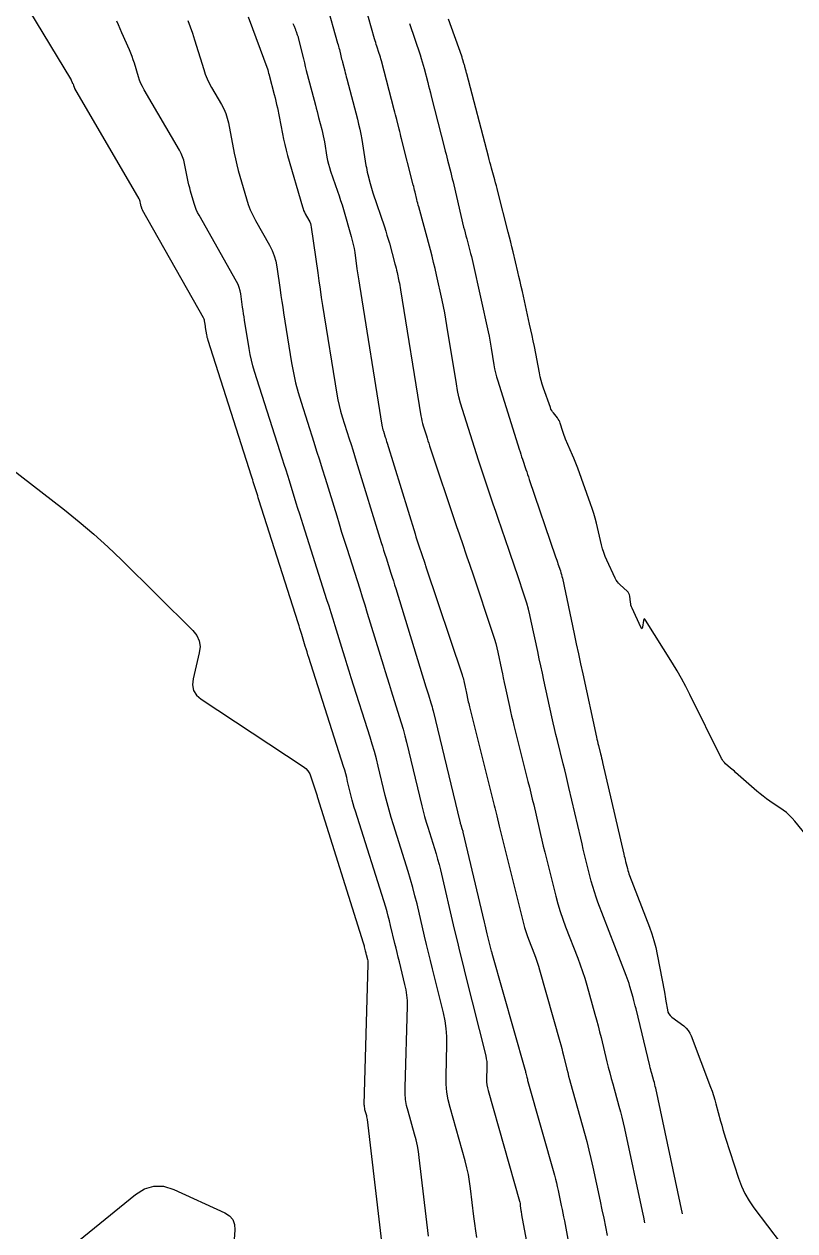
# Model space of a CAD drawing. Extents: x 658976 to 668726, y 639543 to 647196.
# Drawn here: x 661636.1 to 661716.9, y 642247.3 to 642373.8 of the extents above; entities that cross this region are included whole.
import ezdxf

# ---------------------------------------------------------------- set-up
doc = ezdxf.new("R2010")
doc.units = 0
doc.layers.add('Ex_Major Contours', color=7, linetype='Continuous')
doc.layers.add('Ex_Minor Contours', color=7, linetype='Continuous')

msp = doc.modelspace()

# ---------------------------------------------------------------- linework, layer by layer
at = {"layer": 'Ex_Major Contours'}
for points in [[(661705.1, 642249.11), (661702.28, 642262.26), (661702.24, 642262.46), (661702.19, 642262.65), (661702.14, 642262.85), (661702.09, 642263.04), (661701.87, 642263.82), (661701.82, 642264.01), (661701.76, 642264.21), (661701.71, 642264.4), (661701.67, 642264.6), (661700.22, 642270.59), (661700.14, 642270.89), (661700.07, 642271.18), (661699.99, 642271.47), (661699.91, 642271.77), (661699.58, 642272.94), (661699.49, 642273.23), (661699.4, 642273.52), (661699.3, 642273.8), (661699.19, 642274.09), (661696.23, 642281.75), (661696.03, 642282.29), (661695.85, 642282.84), (661695.68, 642283.39), (661695.53, 642283.95), (661694.97, 642286.2), (661694.83, 642286.76), (661694.69, 642287.33), (661694.56, 642287.89), (661694.43, 642288.45), (661693.19, 642293.79), (661693.04, 642294.41), (661692.9, 642295.02), (661692.75, 642295.64), (661692.59, 642296.25), (661691.98, 642298.71), (661691.82, 642299.32), (661691.68, 642299.94), (661691.53, 642300.55), (661691.4, 642301.17), (661690.57, 642305.02), (661690.4, 642305.77), (661690.24, 642306.51), (661690.08, 642307.26), (661689.93, 642308.01), (661689.24, 642311.22), (661689.1, 642311.85), (661688.94, 642312.47), (661688.76, 642313.09), (661688.57, 642313.71), (661687.75, 642316.15), (661687.54, 642316.76), (661687.34, 642317.37), (661687.13, 642317.98), (661686.92, 642318.59), (661685.77, 642321.97), (661685.52, 642322.71), (661685.26, 642323.46), (661685.01, 642324.2), (661684.76, 642324.94), (661683.71, 642328.08), (661683.5, 642328.74), (661683.28, 642329.4), (661683.07, 642330.06), (661682.86, 642330.72), (661682.03, 642333.37), (661681.83, 642334.03), (661681.66, 642334.7), (661681.51, 642335.38), (661681.39, 642336.06), (661680.4, 642342.19), (661680.29, 642342.85), (661680.17, 642343.52), (661680.04, 642344.18), (661679.89, 642344.84), (661679.31, 642347.48), (661679.16, 642348.14), (661679, 642348.8), (661678.84, 642349.45), (661678.66, 642350.11), (661677.44, 642354.61), (661677.39, 642354.8), (661677.34, 642354.99), (661677.29, 642355.19), (661677.24, 642355.38), (661677.06, 642356.16), (661677.01, 642356.35), (661676.97, 642356.55), (661676.92, 642356.74), (661676.87, 642356.93), (661675.65, 642361.74), (661675.58, 642361.99), (661675.52, 642362.24), (661675.46, 642362.5), (661675.39, 642362.75), (661675.13, 642363.77), (661675.07, 642364.02), (661675, 642364.27), (661674.94, 642364.53), (661674.87, 642364.78), (661673.53, 642369.92), (661673.48, 642370.12), (661673.43, 642370.31), (661673.37, 642370.5), (661673.31, 642370.69), (661673.05, 642371.44), (661672.99, 642371.63), (661672.93, 642371.82), (661672.87, 642372.01), (661672.82, 642372.21), (661671.24, 642377.83)], [(661683.54, 642246.61), (661683.42, 642247.34), (661683.32, 642248.08), (661683.23, 642248.81), (661682.88, 642251.75), (661682.78, 642252.48), (661682.65, 642253.21), (661682.49, 642253.93), (661682.3, 642254.65), (661680.72, 642260.23), (661680.52, 642261.04), (661680.39, 642261.86), (661680.31, 642262.68), (661680.31, 642263.52), (661680.4, 642266.86), (661680.39, 642267.7), (661680.33, 642268.52), (661680.21, 642269.34), (661680.04, 642270.16), (661678.88, 642274.79), (661678.67, 642275.64), (661678.46, 642276.49), (661678.26, 642277.34), (661678.06, 642278.19), (661677.26, 642281.59), (661677.05, 642282.44), (661676.82, 642283.28), (661676.58, 642284.12), (661676.33, 642284.96), (661674.78, 642289.88), (661674.55, 642290.64), (661674.33, 642291.4), (661674.12, 642292.16), (661673.93, 642292.93), (661673.19, 642296.01), (661673, 642296.78), (661672.79, 642297.54), (661672.57, 642298.3), (661672.34, 642299.06), (661670.36, 642305.27), (661670.14, 642305.95), (661669.93, 642306.63), (661669.72, 642307.31), (661669.51, 642307.99), (661668.67, 642310.72), (661668.46, 642311.41), (661668.25, 642312.09), (661668.04, 642312.77), (661667.82, 642313.45), (661665.32, 642321.28), (661665.14, 642321.85), (661664.96, 642322.43), (661664.78, 642323.01), (661664.6, 642323.58), (661663.89, 642325.89), (661663.72, 642326.47), (661663.54, 642327.04), (661663.35, 642327.62), (661663.17, 642328.19), (661660.24, 642337.37), (661660.06, 642337.96), (661659.91, 642338.55), (661659.78, 642339.16), (661659.67, 642339.76), (661659.19, 642342.74), (661659.14, 642343.08), (661659.08, 642343.42), (661659.03, 642343.77), (661658.98, 642344.11), (661658.79, 642345.49), (661658.73, 642345.83), (661658.63, 642346.16), (661658.51, 642346.48), (661658.35, 642346.79), (661654.41, 642353.73), (661654.25, 642354.02), (661654.11, 642354.33), (661653.99, 642354.64), (661653.89, 642354.96), (661653.52, 642356.26), (661653.43, 642356.59), (661653.34, 642356.92), (661653.27, 642357.25), (661653.2, 642357.58), (661652.89, 642359.14), (661652.8, 642359.51), (661652.69, 642359.86), (661652.54, 642360.2), (661652.36, 642360.54), (661648.66, 642366.89), (661648.48, 642367.22), (661648.32, 642367.55), (661648.18, 642367.9), (661648.06, 642368.25), (661647.63, 642369.68), (661647.51, 642370.03), (661647.39, 642370.38), (661647.25, 642370.73), (661647.11, 642371.07), (661646.32, 642372.85), (661646.14, 642373.26), (661645.96, 642373.67), (661645.78, 642374.08)]]:
    msp.add_lwpolyline(points, dxfattribs=at)
at = {"layer": 'Ex_Minor Contours'}
for points in [[(661667.78, 642375.89), (661668.94, 642371.76), (661668.99, 642371.59), (661669.03, 642371.43), (661669.08, 642371.26), (661669.12, 642371.1), (661669.28, 642370.43), (661669.32, 642370.27), (661669.36, 642370.1), (661669.4, 642369.94), (661669.45, 642369.77), (661669.69, 642368.87), (661669.74, 642368.66), (661669.79, 642368.46), (661669.85, 642368.25), (661669.9, 642368.04), (661671.01, 642363.8), (661671.14, 642363.28), (661671.26, 642362.75), (661671.36, 642362.22), (661671.46, 642361.68), (661671.91, 642358.96), (661671.95, 642358.72), (661672, 642358.48), (661672.05, 642358.24), (661672.11, 642358), (661672.35, 642357.05), (661672.41, 642356.81), (661672.48, 642356.57), (661672.55, 642356.34), (661672.63, 642356.1), (661673.84, 642352.51), (661673.98, 642352.08), (661674.11, 642351.66), (661674.24, 642351.23), (661674.36, 642350.8), (661674.95, 642348.65), (661675.01, 642348.42), (661675.06, 642348.2), (661675.12, 642347.97), (661675.17, 642347.75), (661675.37, 642346.84), (661675.42, 642346.61), (661675.46, 642346.39), (661675.5, 642346.16), (661675.54, 642345.93), (661677.67, 642332.71), (661677.72, 642332.44), (661677.78, 642332.18), (661677.84, 642331.92), (661677.92, 642331.66), (661678.25, 642330.62), (661678.33, 642330.37), (661678.41, 642330.11), (661678.49, 642329.85), (661678.58, 642329.59), (661681.41, 642321.13), (661681.54, 642320.73), (661681.68, 642320.34), (661681.81, 642319.94), (661681.95, 642319.54), (661682.49, 642317.95), (661682.62, 642317.56), (661682.76, 642317.16), (661682.89, 642316.76), (661683.03, 642316.36), (661685.24, 642309.75), (661685.38, 642309.31), (661685.51, 642308.87), (661685.63, 642308.42), (661685.73, 642307.97), (661686.11, 642306.15), (661686.21, 642305.7), (661686.31, 642305.25), (661686.4, 642304.79), (661686.5, 642304.34), (661686.95, 642302.25), (661687.06, 642301.75), (661687.18, 642301.25), (661687.3, 642300.76), (661687.42, 642300.26), (661688.89, 642294.42), (661689.04, 642293.81), (661689.2, 642293.19), (661689.34, 642292.57), (661689.49, 642291.95), (661690.06, 642289.48), (661690.21, 642288.86), (661690.35, 642288.25), (661690.5, 642287.63), (661690.66, 642287.01), (661691.82, 642282.38), (661692.04, 642281.57), (661692.28, 642280.77), (661692.54, 642279.98), (661692.83, 642279.19), (661694.11, 642275.88), (661694.37, 642275.19), (661694.61, 642274.49), (661694.84, 642273.79), (661695.05, 642273.08), (661695.91, 642270.03), (661696.08, 642269.42), (661696.25, 642268.81), (661696.4, 642268.19), (661696.56, 642267.57), (661697.17, 642265.04), (661697.31, 642264.46), (661697.46, 642263.87), (661697.62, 642263.29), (661697.78, 642262.71), (661698.43, 642260.38), (661698.59, 642259.8), (661698.74, 642259.22), (661698.88, 642258.63), (661699.01, 642258.04), (661700.87, 642249.37), (661701, 642248.74), (661701.12, 642248.16)], [(661678.46, 642246.78), (661677.5, 642255), (661677.41, 642255.62), (661677.3, 642256.24), (661677.17, 642256.85), (661677.01, 642257.45), (661676.32, 642259.87), (661676.17, 642260.47), (661676.07, 642261.08), (661676.02, 642261.7), (661676.01, 642262.33), (661676.25, 642270.87), (661676.25, 642271.44), (661676.21, 642272.01), (661676.12, 642272.57), (661676, 642273.13), (661675.41, 642275.52), (661675.29, 642276), (661675.17, 642276.47), (661675.06, 642276.95), (661674.94, 642277.43), (661674.49, 642279.33), (661674.38, 642279.81), (661674.25, 642280.28), (661674.12, 642280.75), (661673.98, 642281.22), (661670.8, 642291.3), (661670.68, 642291.68), (661670.57, 642292.07), (661670.47, 642292.46), (661670.37, 642292.85), (661669.99, 642294.42), (661669.89, 642294.81), (661669.79, 642295.2), (661669.68, 642295.59), (661669.56, 642295.98), (661665.92, 642307.38), (661665.83, 642307.69), (661665.73, 642307.99), (661665.64, 642308.3), (661665.55, 642308.6), (661665.17, 642309.82), (661665.08, 642310.12), (661664.98, 642310.42), (661664.89, 642310.73), (661664.79, 642311.03), (661660.69, 642323.9), (661660.62, 642324.11), (661660.56, 642324.32), (661660.49, 642324.53), (661660.43, 642324.74), (661660.17, 642325.58), (661660.1, 642325.79), (661660.04, 642326), (661659.97, 642326.2), (661659.91, 642326.41), (661655.37, 642340.62), (661655.32, 642340.77), (661655.28, 642340.92), (661655.25, 642341.07), (661655.22, 642341.22), (661655.1, 642341.97), (661655.09, 642342.06), (661655.08, 642342.14), (661655.07, 642342.23), (661655.05, 642342.31), (661655, 642342.66), (661654.99, 642342.74), (661654.96, 642342.83), (661654.93, 642342.91), (661654.89, 642342.98), (661648.49, 642354.26), (661648.47, 642354.31), (661648.44, 642354.36), (661648.42, 642354.42), (661648.4, 642354.47), (661648.34, 642354.7), (661648.32, 642354.76), (661648.31, 642354.81), (661648.3, 642354.87), (661648.28, 642354.93), (661648.23, 642355.2), (661648.21, 642355.26), (661648.19, 642355.32), (661648.17, 642355.38), (661648.14, 642355.44), (661641.39, 642367.01), (661641.38, 642367.04), (661641.36, 642367.07), (661641.35, 642367.09), (661641.34, 642367.12), (661641.31, 642367.24), (661641.3, 642367.27), (661641.29, 642367.29), (661641.28, 642367.32), (661641.27, 642367.35), (661641.2, 642367.49), (661641.19, 642367.52), (661641.17, 642367.56), (661641.16, 642367.59), (661641.14, 642367.62), (661641.05, 642367.84), (661641.03, 642367.89), (661641.01, 642367.93), (661640.99, 642367.98), (661640.96, 642368.02), (661636.69, 642375.1)], [(661659.55, 642374.51), (661661.62, 642368.96), (661661.63, 642368.92), (661661.65, 642368.87), (661661.66, 642368.83), (661661.67, 642368.78), (661661.71, 642368.6), (661661.72, 642368.56), (661661.74, 642368.51), (661661.75, 642368.47), (661661.76, 642368.42), (661662.29, 642366.4), (661662.38, 642366.05), (661662.47, 642365.69), (661662.54, 642365.34), (661662.62, 642364.98), (661663.15, 642362.26), (661663.27, 642361.69), (661663.4, 642361.13), (661663.54, 642360.56), (661663.7, 642360), (661665.25, 642354.6), (661665.31, 642354.41), (661665.37, 642354.23), (661665.45, 642354.06), (661665.54, 642353.89), (661665.93, 642353.22), (661666.01, 642353.04), (661666.08, 642352.87), (661666.14, 642352.69), (661666.17, 642352.5), (661666.85, 642347.71), (661666.97, 642346.85), (661667.1, 642345.99), (661667.23, 642345.13), (661667.36, 642344.27), (661668.86, 642335), (661668.96, 642334.4), (661669.09, 642333.8), (661669.25, 642333.21), (661669.42, 642332.63), (661670.16, 642330.3), (661670.35, 642329.72), (661670.53, 642329.14), (661670.71, 642328.55), (661670.9, 642327.97), (661673.51, 642319.45), (661673.64, 642319.05), (661673.76, 642318.64), (661673.89, 642318.24), (661674.02, 642317.84), (661674.53, 642316.22), (661674.66, 642315.82), (661674.79, 642315.42), (661674.91, 642315.01), (661675.04, 642314.61), (661678.18, 642304.33), (661678.25, 642304.12), (661678.32, 642303.91), (661678.38, 642303.7), (661678.45, 642303.49), (661678.72, 642302.65), (661678.78, 642302.44), (661678.84, 642302.23), (661678.9, 642302.01), (661678.95, 642301.8), (661681.74, 642290.23), (661681.77, 642290.13), (661681.79, 642290.04), (661681.82, 642289.94), (661681.85, 642289.85), (661681.97, 642289.48), (661681.99, 642289.38), (661682.02, 642289.29), (661682.05, 642289.19), (661682.07, 642289.1), (661684.29, 642279.68), (661684.36, 642279.38), (661684.44, 642279.07), (661684.51, 642278.76), (661684.59, 642278.45), (661685.04, 642276.64), (661685.05, 642276.62), (661685.05, 642276.61), (661685.06, 642276.59), (661685.07, 642276.57), (661685.09, 642276.5), (661685.1, 642276.48), (661685.11, 642276.46), (661685.11, 642276.44), (661685.12, 642276.42), (661688.56, 642264.28), (661688.59, 642264.17), (661688.62, 642264.06), (661688.65, 642263.96), (661688.68, 642263.85), (661688.78, 642263.41), (661688.81, 642263.31), (661688.84, 642263.2), (661688.86, 642263.09), (661688.89, 642262.98), (661691.66, 642253.14), (661691.77, 642252.75), (661691.87, 642252.36), (661691.96, 642251.96), (661692.05, 642251.56), (661692.39, 642249.97), (661692.48, 642249.57), (661692.56, 642249.18), (661692.63, 642248.78), (661692.71, 642248.38), (661694.82, 642236.8)], [(661725.34, 642279.88), (661716.87, 642290.25), (661716.59, 642290.57), (661716.29, 642290.87), (661715.98, 642291.14), (661715.64, 642291.39), (661714.24, 642292.35), (661713.89, 642292.6), (661713.55, 642292.85), (661713.22, 642293.12), (661712.9, 642293.39), (661710.66, 642295.35), (661710.53, 642295.47), (661710.4, 642295.58), (661710.27, 642295.7), (661710.13, 642295.81), (661709.61, 642296.27), (661709.48, 642296.39), (661709.37, 642296.52), (661709.27, 642296.66), (661709.19, 642296.81), (661705.87, 642303.53), (661705.45, 642304.37), (661705, 642305.2), (661704.53, 642306.01), (661704.04, 642306.81), (661701.22, 642311.31), (661701.14, 642311.41), (661701.08, 642311.44), (661701.03, 642311.38), (661701, 642311.26), (661700.91, 642310.59), (661700.88, 642310.46), (661700.84, 642310.41), (661700.79, 642310.45), (661700.73, 642310.56), (661699.8, 642312.57), (661699.74, 642312.72), (661699.69, 642312.87), (661699.66, 642313.02), (661699.63, 642313.18), (661699.56, 642313.81), (661699.53, 642313.96), (661699.47, 642314.1), (661699.39, 642314.23), (661699.29, 642314.34), (661698.55, 642315.01), (661698.4, 642315.17), (661698.27, 642315.33), (661698.15, 642315.51), (661698.05, 642315.7), (661697.16, 642317.61), (661696.99, 642317.99), (661696.84, 642318.39), (661696.71, 642318.79), (661696.61, 642319.2), (661696.06, 642321.47), (661695.93, 642321.99), (661695.78, 642322.5), (661695.62, 642323), (661695.45, 642323.51), (661694.11, 642327.23), (661693.98, 642327.58), (661693.84, 642327.92), (661693.7, 642328.27), (661693.56, 642328.61), (661692.83, 642330.28), (661692.75, 642330.47), (661692.67, 642330.66), (661692.6, 642330.86), (661692.54, 642331.06), (661692.28, 642331.94), (661692.22, 642332.09), (661692.16, 642332.24), (661692.07, 642332.38), (661691.98, 642332.51), (661691.56, 642333.02), (661691.46, 642333.15), (661691.38, 642333.28), (661691.3, 642333.43), (661691.24, 642333.58), (661690.52, 642335.63), (661690.39, 642336.02), (661690.27, 642336.42), (661690.17, 642336.82), (661690.09, 642337.23), (661689.56, 642339.97), (661689.45, 642340.56), (661689.33, 642341.15), (661689.2, 642341.74), (661689.07, 642342.33), (661688.31, 642345.75), (661688.19, 642346.27), (661688.07, 642346.79), (661687.95, 642347.3), (661687.83, 642347.82), (661687.33, 642349.9), (661687.21, 642350.41), (661687.08, 642350.93), (661686.95, 642351.45), (661686.82, 642351.97), (661685.74, 642356.21), (661685.66, 642356.52), (661685.58, 642356.83), (661685.49, 642357.14), (661685.41, 642357.44), (661685.07, 642358.67), (661684.99, 642358.98), (661684.91, 642359.29), (661684.83, 642359.59), (661684.74, 642359.9), (661682.47, 642368.55), (661682.45, 642368.64), (661682.42, 642368.74), (661682.4, 642368.83), (661682.38, 642368.92), (661682.28, 642369.29), (661682.26, 642369.38), (661682.24, 642369.47), (661682.21, 642369.56), (661682.18, 642369.65), (661682.07, 642370.02), (661682.04, 642370.11), (661682.01, 642370.2), (661681.98, 642370.3), (661681.95, 642370.39), (661680.55, 642374.27)], [(661653.23, 642374.14), (661653.49, 642373.47), (661653.73, 642372.8), (661653.95, 642372.12), (661654.91, 642368.99), (661655.07, 642368.5), (661655.26, 642368.03), (661655.48, 642367.56), (661655.73, 642367.11), (661656.77, 642365.33), (661657.01, 642364.88), (661657.21, 642364.41), (661657.37, 642363.92), (661657.49, 642363.42), (661658.11, 642360.23), (661658.24, 642359.63), (661658.38, 642359.02), (661658.53, 642358.43), (661658.69, 642357.83), (661659.37, 642355.46), (661659.56, 642354.87), (661659.78, 642354.3), (661660.04, 642353.74), (661660.32, 642353.2), (661661.8, 642350.59), (661662.08, 642350.05), (661662.3, 642349.49), (661662.46, 642348.92), (661662.57, 642348.32), (661662.91, 642345.91), (661663, 642345.31), (661663.09, 642344.71), (661663.18, 642344.11), (661663.28, 642343.5), (661664.12, 642338.26), (661664.31, 642337.22), (661664.53, 642336.19), (661664.8, 642335.16), (661665.1, 642334.15), (661666.44, 642329.97), (661666.74, 642329.03), (661667.03, 642328.09), (661667.33, 642327.15), (661667.62, 642326.2), (661668.84, 642322.24), (661669.1, 642321.39), (661669.36, 642320.54), (661669.63, 642319.69), (661669.9, 642318.84), (661670.98, 642315.45), (661671.25, 642314.6), (661671.52, 642313.75), (661671.78, 642312.9), (661672.04, 642312.05), (661673.71, 642306.62), (661673.91, 642305.94), (661674.12, 642305.27), (661674.33, 642304.6), (661674.55, 642303.92), (661675.4, 642301.23), (661675.61, 642300.56), (661675.81, 642299.88), (661675.99, 642299.2), (661676.16, 642298.52), (661677.77, 642291.84), (661677.91, 642291.28), (661678.06, 642290.72), (661678.22, 642290.16), (661678.39, 642289.61), (661679.09, 642287.39), (661679.26, 642286.84), (661679.42, 642286.28), (661679.57, 642285.72), (661679.71, 642285.16), (661681.17, 642278.94), (661681.46, 642277.72), (661681.76, 642276.5), (661682.06, 642275.28), (661682.36, 642274.06), (661684.46, 642265.65), (661684.52, 642265.35), (661684.57, 642265.05), (661684.59, 642264.75), (661684.59, 642264.44), (661684.56, 642263.22), (661684.56, 642262.92), (661684.59, 642262.62), (661684.64, 642262.32), (661684.71, 642262.02), (661688, 642250.43), (661688.03, 642250.32), (661688.06, 642250.2), (661688.08, 642250.08), (661688.09, 642249.96), (661688.15, 642249.47), (661688.17, 642249.35), (661688.18, 642249.23), (661688.2, 642249.11), (661688.22, 642248.99), (661691.11, 642233.48)], [(661664.25, 642373.81), (661664.28, 642373.74), (661664.31, 642373.67), (661664.34, 642373.6), (661664.37, 642373.53), (661664.48, 642373.25), (661664.51, 642373.18), (661664.54, 642373.12), (661664.57, 642373.05), (661664.59, 642372.98), (661664.71, 642372.65), (661664.74, 642372.58), (661664.76, 642372.5), (661664.79, 642372.42), (661664.81, 642372.34), (661665.35, 642370.11), (661665.45, 642369.71), (661665.55, 642369.31), (661665.65, 642368.91), (661665.76, 642368.51), (661666.61, 642365.26), (661666.7, 642364.94), (661666.78, 642364.62), (661666.86, 642364.3), (661666.95, 642363.98), (661667.28, 642362.71), (661667.36, 642362.39), (661667.43, 642362.07), (661667.49, 642361.75), (661667.55, 642361.43), (661667.82, 642359.83), (661667.89, 642359.46), (661667.97, 642359.09), (661668.07, 642358.73), (661668.19, 642358.37), (661668.93, 642356.24), (661669.09, 642355.77), (661669.25, 642355.29), (661669.4, 642354.81), (661669.54, 642354.33), (661670.37, 642351.5), (661670.48, 642351.09), (661670.58, 642350.67), (661670.66, 642350.25), (661670.73, 642349.83), (661670.97, 642348.12), (661671.03, 642347.7), (661671.1, 642347.27), (661671.16, 642346.85), (661671.23, 642346.42), (661673.59, 642331.74), (661673.62, 642331.58), (661673.65, 642331.42), (661673.69, 642331.26), (661673.74, 642331.11), (661673.94, 642330.49), (661673.99, 642330.34), (661674.03, 642330.18), (661674.08, 642330.03), (661674.13, 642329.87), (661677.06, 642320.36), (661677.15, 642320.04), (661677.25, 642319.73), (661677.36, 642319.41), (661677.46, 642319.1), (661678.07, 642317.28), (661678.08, 642317.25), (661678.09, 642317.22), (661678.1, 642317.18), (661678.11, 642317.15), (661678.16, 642317.01), (661678.17, 642316.98), (661678.18, 642316.95), (661678.19, 642316.91), (661678.2, 642316.88), (661681.99, 642305.57), (661682.04, 642305.42), (661682.09, 642305.26), (661682.13, 642305.1), (661682.16, 642304.94), (661682.3, 642304.3), (661682.33, 642304.14), (661682.37, 642303.98), (661682.4, 642303.82), (661682.44, 642303.66), (661682.6, 642302.92), (661682.64, 642302.75), (661682.68, 642302.57), (661682.72, 642302.4), (661682.76, 642302.22), (661685.36, 642291.9), (661685.43, 642291.63), (661685.5, 642291.36), (661685.56, 642291.08), (661685.63, 642290.81), (661685.88, 642289.71), (661685.94, 642289.44), (661686.01, 642289.17), (661686.08, 642288.89), (661686.14, 642288.62), (661688.43, 642279.51), (661688.54, 642279.1), (661688.67, 642278.69), (661688.8, 642278.28), (661688.95, 642277.88), (661689.57, 642276.28), (661689.72, 642275.88), (661689.86, 642275.47), (661689.99, 642275.07), (661690.11, 642274.66), (661692.24, 642267.15), (661692.34, 642266.8), (661692.43, 642266.43), (661692.53, 642266.07), (661692.62, 642265.71), (661692.97, 642264.26), (661693.06, 642263.9), (661693.15, 642263.54), (661693.25, 642263.17), (661693.34, 642262.81), (661694.83, 642257.55), (661695.07, 642256.67), (661695.29, 642255.78), (661695.5, 642254.9), (661695.7, 642254), (661696.47, 642250.43), (661696.65, 642249.54), (661696.84, 642248.64), (661697.01, 642247.75), (661697.18, 642246.85)], [(661676.47, 642373.84), (661677.58, 642370.53), (661677.7, 642370.17), (661677.81, 642369.82), (661677.91, 642369.46), (661678.01, 642369.1), (661678.38, 642367.65), (661678.48, 642367.29), (661678.57, 642366.93), (661678.66, 642366.56), (661678.75, 642366.2), (661680.14, 642360.77), (661680.22, 642360.45), (661680.31, 642360.13), (661680.39, 642359.81), (661680.47, 642359.49), (661680.8, 642358.2), (661680.88, 642357.87), (661680.96, 642357.55), (661681.04, 642357.23), (661681.11, 642356.91), (661682.15, 642352.5), (661682.23, 642352.19), (661682.3, 642351.88), (661682.38, 642351.57), (661682.47, 642351.26), (661682.8, 642350.02), (661682.88, 642349.71), (661682.96, 642349.4), (661683.04, 642349.09), (661683.11, 642348.78), (661684.72, 642341.51), (661684.81, 642341.08), (661684.89, 642340.65), (661684.97, 642340.22), (661685.04, 642339.79), (661685.32, 642338.07), (661685.4, 642337.64), (661685.49, 642337.22), (661685.6, 642336.8), (661685.72, 642336.38), (661687.97, 642329.22), (661688.06, 642328.96), (661688.14, 642328.69), (661688.23, 642328.43), (661688.32, 642328.16), (661688.67, 642327.11), (661688.76, 642326.84), (661688.85, 642326.58), (661688.94, 642326.31), (661689.03, 642326.05), (661691.79, 642317.96), (661691.85, 642317.77), (661691.91, 642317.59), (661691.98, 642317.4), (661692.04, 642317.21), (661692.29, 642316.47), (661692.35, 642316.28), (661692.4, 642316.09), (661692.45, 642315.9), (661692.5, 642315.71), (661693.74, 642309.86), (661693.96, 642308.82), (661694.18, 642307.78), (661694.4, 642306.74), (661694.63, 642305.7), (661696.07, 642299.06), (661696.11, 642298.84), (661696.17, 642298.62), (661696.22, 642298.4), (661696.27, 642298.18), (661696.49, 642297.3), (661696.55, 642297.08), (661696.6, 642296.86), (661696.66, 642296.64), (661696.71, 642296.41), (661698.94, 642286.78), (661698.98, 642286.59), (661699.03, 642286.41), (661699.07, 642286.22), (661699.12, 642286.03), (661699.31, 642285.28), (661699.36, 642285.09), (661699.42, 642284.9), (661699.48, 642284.72), (661699.54, 642284.54), (661701.62, 642279.15), (661701.88, 642278.45), (661702.1, 642277.74), (661702.29, 642277.01), (661702.44, 642276.28), (661703.19, 642272.32), (661703.23, 642272.09), (661703.28, 642271.86), (661703.32, 642271.63), (661703.36, 642271.4), (661703.51, 642270.47), (661703.57, 642270.25), (661703.67, 642270.05), (661703.8, 642269.88), (661703.97, 642269.72), (661705.23, 642268.79), (661705.48, 642268.57), (661705.7, 642268.33), (661705.87, 642268.05), (661706.01, 642267.75), (661708.03, 642262.38), (661708.19, 642261.95), (661708.34, 642261.51), (661708.47, 642261.06), (661708.6, 642260.62), (661709.08, 642258.82), (661709.2, 642258.38), (661709.33, 642257.93), (661709.46, 642257.49), (661709.6, 642257.05), (661710.96, 642252.85), (661711.26, 642252.02), (661711.63, 642251.23), (661712.07, 642250.46), (661712.58, 642249.74), (661715.43, 642245.96)], [(661630.99, 642330.07), (661640.3, 642322.86), (661641.86, 642321.62), (661643.37, 642320.33), (661644.84, 642319), (661646.28, 642317.63), (661653.77, 642310.23), (661654.19, 642309.71), (661654.44, 642309.15), (661654.52, 642308.54), (661654.44, 642307.88), (661653.79, 642305.16), (661653.72, 642304.52), (661653.84, 642303.95), (661654.14, 642303.45), (661654.63, 642303.03), (661665.33, 642295.97), (661665.6, 642295.76), (661665.83, 642295.51), (661666.01, 642295.22), (661666.14, 642294.9), (661666.78, 642292.9), (661666.78, 642292.88), (661666.79, 642292.87), (661666.79, 642292.85), (661666.79, 642292.84), (661666.81, 642292.78), (661666.81, 642292.76), (661666.82, 642292.75), (661666.82, 642292.73), (661666.82, 642292.72), (661671.62, 642277.49), (661671.65, 642277.39), (661671.68, 642277.29), (661671.71, 642277.18), (661671.73, 642277.08), (661671.83, 642276.67), (661671.86, 642276.57), (661671.88, 642276.46), (661671.91, 642276.36), (661671.93, 642276.26), (661672.06, 642275.74), (661672.09, 642275.62), (661672.1, 642275.5), (661672.11, 642275.37), (661672.11, 642275.25), (661671.7, 642260.57), (661671.71, 642260.44), (661671.72, 642260.31), (661671.74, 642260.17), (661671.77, 642260.04), (661671.92, 642259.53), (661671.95, 642259.4), (661671.98, 642259.27), (661672, 642259.14), (661672.02, 642259), (661673.71, 642244.67)], [(661638.58, 642243.69), (661647.75, 642251.14), (661648.7, 642251.73), (661649.68, 642252.01), (661650.7, 642251.99), (661651.77, 642251.65), (661657.11, 642249.21), (661657.61, 642248.9), (661657.95, 642248.5), (661658.14, 642248), (661658.18, 642247.42), (661658, 642244.87)]]:
    msp.add_lwpolyline(points, dxfattribs=at)

doc.saveas('drawing.dxf')
